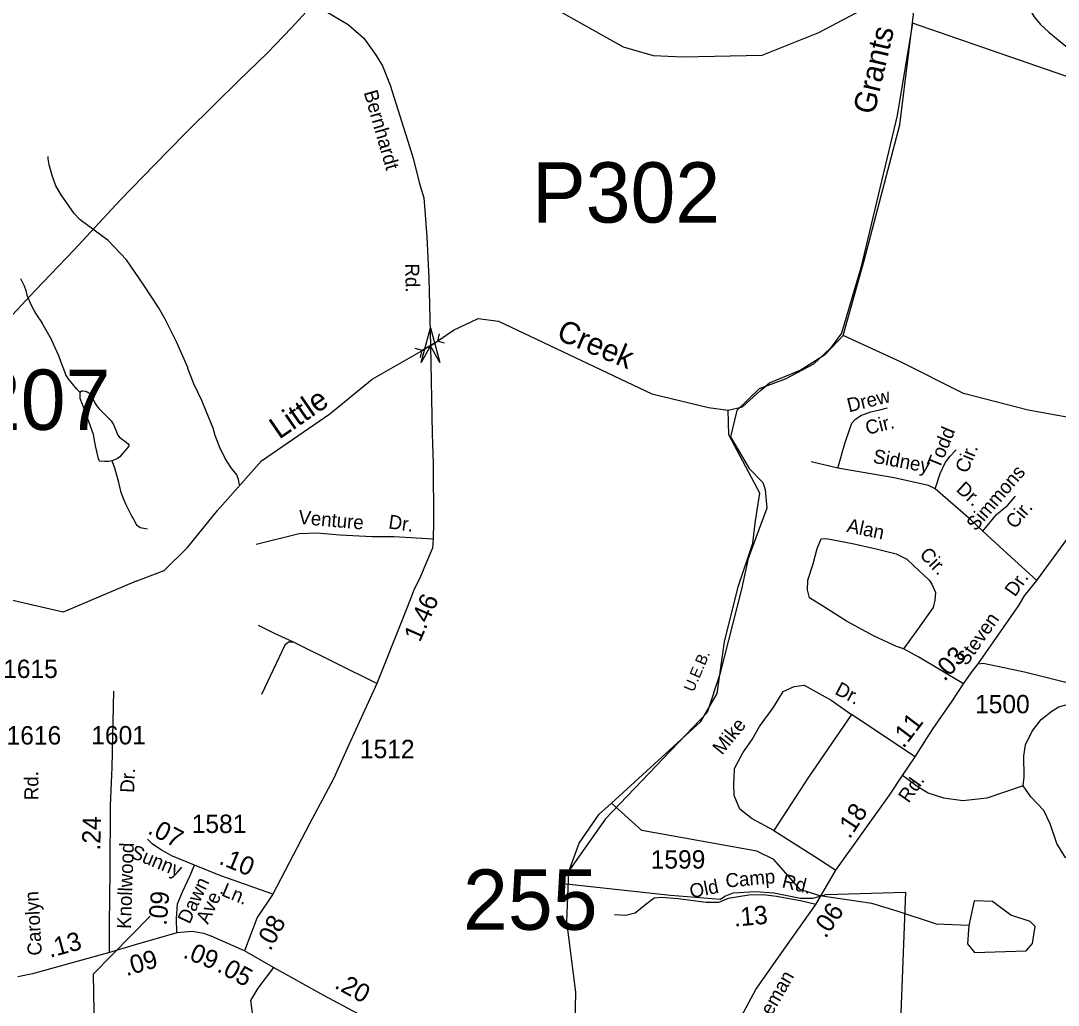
# Model space of a CAD drawing. Extents: x 1473865 to 1648260, y 639067 to 773536.
# Drawn here: x 1533398 to 1540456, y 683249 to 689946 of the extents above; entities that cross this region are included whole.
import ezdxf

# ---------------------------------------------------------------- set-up
doc = ezdxf.new("R2010")
doc.units = 0
for name, color, linetype in [('Exist Boundary Political City Limit New', 7, 'Continuous'), ('Exist Boundary Political Urban Extension UEB Label', 7, 'Continuous'), ('Exist Hydrographic Creek Single Shore', 7, 'Continuous'), ('Exist Hydrographic Creek Single Shore Label', 7, 'Continuous'), ('Exist Hydrographic Misc Water Feature', 7, 'Continuous'), ('Exist Hydrographic Pond Under 1500 Sq Ft', 7, 'Continuous'), ('Exist Road Non-System Type 51', 7, 'Continuous'), ('Exist Road Non-System Type 51 Label', 7, 'Continuous'), ('Exist Road Secondary Mileage Hundredths English Label', 7, 'Continuous'), ('Exist Road Secondary Structure Pipe Attributed CELL', 7, 'Continuous'), ('Exist Road Secondary Structure Pipe CELL', 7, 'Continuous'), ('Exist Road Secondary Structure Pipe Number Label', 7, 'Continuous'), ('Exist Road Secondary Structure Standard Bridge Number Label', 7, 'Continuous'), ('Exist Road Secondary Type 51 Attributed', 7, 'Continuous'), ('Exist Road Secondary Type 51 Label', 7, 'Continuous'), ('Exist Road Secondary Type 51 Number Label', 7, 'Continuous'), ('Exist Utilities Electrical Transmission Line', 7, 'Continuous'), ('Map Preparation Boundary City Limit Buffer Line', 7, 'Continuous')]:
    doc.layers.add(name, color=color, linetype=linetype)

msp = doc.modelspace()

# ---------------------------------------------------------------- linework, layer by layer
at = {"layer": 'Exist Boundary Political City Limit New'}
msp.add_lwpolyline([(1541581.5, 689196.8), (1539464.2, 689928.7), (1539359.4, 689302.1), (1539113.5, 688265.9), (1538981.8, 687821.6), (1538907.2, 687718.6), (1538789.8, 687609.9), (1538598.6, 687507.9), (1538421.6, 687441.7), (1538269.5, 687293.6), (1538226.6, 687116.3), (1538354.1, 686899.7), (1538446.2, 686806), (1538461.1, 686757), (1538473, 686630.4), (1538347.2, 686286.9), (1538300.5, 686079.1), (1538153, 685501.1), (1538067.6, 685241.1), (1537376.2, 684516.6), (1537067.4, 684079.4), (1537817.2, 683997.5), (1538158.2, 683970.6), (1538187.4, 683991.3), (1538244.6, 684014.2), (1538397, 684023.6), (1538520.1, 684014.6), (1538703.1, 683976.6), (1538787, 683977.1), (1538876.8, 684003.6), (1539416.6, 684017.8), (1539364.2, 682667.6)], dxfattribs=at)
at = {"layer": 'Exist Hydrographic Creek Single Shore'}
for points in [[(1538210.5, 687297.6), (1538307.2, 687320.4), (1538429.4, 687431.3), (1538492, 687482.5), (1538699.5, 687567.9), (1538872.9, 687678.9), (1538992.3, 687804.1), (1539134.5, 688314.4), (1539377.6, 689237.9), (1539501.1, 690228.5)], [(1539324.5, 690129.1), (1538825.5, 689863.4), (1538439.4, 689710.4), (1537902.2, 689697.3), (1537702.3, 689706), (1537498.9, 689765.2), (1537012.2, 690038.3)], [(1534181.8, 686133.3), (1534372.2, 686205.7), (1534532.7, 686362.3), (1534735.4, 686614.4), (1535036.4, 686952.8), (1535499.4, 687271.7), (1535787.4, 687508.8), (1536185.8, 687735), (1536342.4, 687842.2), (1536509.4, 687920.3), (1536648.7, 687903.2), (1537692.1, 687408.1), (1538076.4, 687314.9), (1538210.5, 687297.6)], [(1538277.9, 686095), (1538379.1, 686393), (1538397.4, 686543.6), (1538426.4, 686733.4), (1538215.4, 687128.3), (1538210.5, 687297.6)], [(1534181.8, 686133.3), (1533686.7, 685922.6), (1532976.7, 686086.8), (1532630.3, 686038.8), (1532554.7, 686010), (1532382, 685983.6), (1532258.2, 686008.2), (1532111.7, 686056.7)], [(1537417.4, 684623.4), (1538023.6, 685179.3), (1538134.7, 685370.7), (1538185.4, 685720.7), (1538277.9, 686095)], [(1537169.4, 683128.3), (1537173.2, 683337.9), (1537113.4, 683818.8), (1537126.4, 684159.9), (1537196.4, 684352.2), (1537333.4, 684549.6), (1537417.4, 684623.4)]]:
    msp.add_lwpolyline(points, dxfattribs=at)
at = {"layer": 'Exist Hydrographic Misc Water Feature'}
for points in [[(1539556.1, 690420.3), (1539628.1, 690345.4), (1539655.8, 690328.9), (1539735.8, 690325.3), (1539898.9, 690278), (1539958.7, 690268.8), (1540018.1, 690237.6), (1540108.9, 690171.7), (1540187.4, 690098.2), (1540265.8, 690016.6), (1540292.8, 689972.4), (1540334.7, 689921.3), (1540391, 689868.2), (1540532.8, 689751.3), (1540588, 689708.3), (1540746.4, 689625.1), (1540791.9, 689594.3), (1540861.1, 689558.8), (1540904.8, 689541.9), (1541103.5, 689473.9), (1541159.2, 689456.8), (1541230.8, 689437.3)], [(1534886, 686788.6), (1534878.6, 686825.5), (1534867.2, 686857.7), (1534828.2, 686904.5), (1534789.4, 686969.3), (1534760.5, 687023.8), (1534754.7, 687035.9), (1534720.4, 687124.6), (1534706.3, 687173.7), (1534659.6, 687289.7), (1534629.1, 687362.3), (1534602.1, 687418.9), (1534575.2, 687475.4), (1534533.2, 687580.2), (1534533.4, 687588.2), (1534456.7, 687761.7), (1534426, 687826.2), (1534379.7, 687915.1), (1534335.2, 687996), (1534234.8, 688148.2), (1534117.6, 688320.3), (1533992.1, 688450.7), (1533800.8, 688590.6), (1533761.6, 688635.3), (1533672, 688761.1), (1533637.2, 688823.8), (1533622, 688862.1), (1533614.5, 688886.2), (1533592, 688966.6), (1533584.7, 689006.7), (1533585, 689022.7)], [(1533396.9, 688192.9), (1533419.9, 688142.5), (1533431.3, 688110.3), (1533438.6, 688078.2), (1533469.2, 688011.8), (1533500.6, 687953.2), (1533543, 687888.1)], [(1533801.6, 687417.2), (1533780, 687440.4), (1533720.8, 687512.8), (1533712.8, 687524), (1533705.4, 687536.6), (1533696.9, 687556.8), (1533685.7, 687587.4), (1533677.9, 687610.3), (1533655.7, 687666.1), (1533621.4, 687746.2), (1533611.6, 687767.8), (1533597.8, 687792.5), (1533543, 687888.1)], [(1542058.3, 686009.4), (1542053.5, 686243.3), (1542021.5, 686335.9), (1541357.4, 687097.6), (1541118.5, 687240.4), (1540701.5, 687216), (1540252.4, 687297.3), (1539812.5, 687411.1), (1539382.5, 687626.6), (1538992.3, 687804.1)], [(1534016.9, 686952.8), (1533996.8, 686948.4), (1533967.8, 686948.4), (1533936.1, 686949.1), (1533930.7, 686954), (1533926, 686966.5), (1533909.1, 687044.9), (1533901.5, 687080.3), (1533892.9, 687132.2), (1533834.3, 687293.6), (1533801.5, 687375.7), (1533801.6, 687417.2)], [(1533801.6, 687417.2), (1533805.9, 687423.9), (1533810.8, 687428), (1533819.1, 687429.2), (1533835, 687426.8), (1533850.1, 687420.9), (1533860.2, 687413.8), (1533871.8, 687404.6), (1533877.9, 687395.4), (1533889.1, 687374.5), (1533896.4, 687359.1), (1533905, 687343.1), (1533913.6, 687328.4), (1533919.7, 687318.6), (1533928.5, 687308.7), (1533946.7, 687289.7), (1533984, 687254.4), (1533997.5, 687241), (1534012.3, 687223.4), (1534020.4, 687212.9), (1534025.7, 687203.8), (1534032.3, 687189.2), (1534048.7, 687149.5), (1534053.3, 687137), (1534058.6, 687127.2), (1534068, 687116.6), (1534081.6, 687104.6), (1534106.1, 687086.8), (1534129.1, 687068.3), (1534133.9, 687061.3), (1534132.9, 687054.4), (1534123, 687040.8), (1534091.8, 687003.6), (1534071.3, 686980.6), (1534055.9, 686968.5), (1534042.6, 686960.5), (1534029.4, 686956), (1534016.9, 686952.8)], [(1534016.9, 686952.8), (1534026.3, 686929.1), (1534034.4, 686905.8), (1534042.5, 686880.5), (1534061.5, 686807.4), (1534069.4, 686775.5), (1534076, 686747), (1534084.8, 686720.3), (1534096, 686691), (1534112.4, 686656.3), (1534154.4, 686573.4), (1534164.5, 686554.7), (1534185.6, 686517.9), (1534209.6, 686498.8), (1534260, 686490.2)], [(1539848, 683791.8), (1539627.4, 683801.4), (1539360.5, 683889.3), (1539188.5, 683942), (1538833.4, 683994.2), (1538700.4, 684036.2), (1538520.3, 684240.1), (1538404.4, 684298.2), (1537623.3, 684438.7), (1537417.4, 684623.4)]]:
    msp.add_lwpolyline(points, dxfattribs=at)
at = {"layer": 'Exist Hydrographic Pond Under 1500 Sq Ft'}
msp.add_lwpolyline([(1539848, 683791.8), (1539838, 683667.3), (1539887, 683607.2), (1540237, 683619.8), (1540280, 683668.2), (1540298, 683786), (1540265, 683819.5), (1540132.9, 683861.6), (1540009, 683956), (1539884, 683958.5), (1539848, 683791.8)], dxfattribs=at)
at = {"layer": 'Exist Road Non-System Type 51'}
for p, q in [((1538957.2, 686902.6), (1538774.5, 686944.6)), ((1534018.5, 684867.1), (1534030.6, 685386.2)), ((1539481.9, 684939), (1539049.9, 685227.2))]:
    msp.add_line(p, q, dxfattribs=at)
for points in [[(1538957.2, 686902.6), (1539004.1, 687069.1), (1539034.8, 687162.9), (1539052.5, 687208.2), (1539075.2, 687234.1), (1539112.3, 687261.6), (1539180.2, 687285.8), (1539241.7, 687298.8), (1539293.4, 687313.3)], [(1539619.2, 686762.9), (1539653.2, 686866.4), (1539687.1, 686939.1), (1539719.4, 686982.8), (1539762.6, 687027.9)], [(1540310.6, 686139.3), (1540084.3, 686345.2), (1539941.8, 686473.7), (1539860.9, 686551.1), (1539619.2, 686762.9), (1539572.4, 686785.5), (1539340.3, 686836.3), (1538957.2, 686902.6)], [(1539941.8, 686473.7), (1540035.2, 686587.7), (1540113.2, 686650), (1540165.6, 686711.6)], [(1540310.6, 686139.3), (1540589.8, 686520.4), (1540699.3, 686552.8), (1540886, 686542.9)], [(1534999.1, 686385.9), (1535291.8, 686458.1), (1535412.4, 686463), (1535567.3, 686449.3), (1535789.2, 686438.3), (1535936.9, 686437.6), (1536203.4, 686421.6)], [(1538816.3, 686355.9), (1538842.2, 686421.3), (1538876.3, 686424.8), (1539055.7, 686390), (1539217.3, 686354.7), (1539352.5, 686319.4), (1539426, 686284.1), (1539473, 686237.1), (1539575.9, 686142.9), (1539584.1, 686130.8)], [(1539403.8, 685672.5), (1539356.1, 685689.4), (1539202.6, 685760.5), (1539014.6, 685862.1), (1538865.5, 685958.1), (1538764.7, 686019.4), (1538750, 686075.3), (1538753, 686140), (1538788.2, 686251.8), (1538816.3, 686355.9)], [(1539584.1, 686130.8), (1539598.4, 686109.6), (1539620.7, 686056.6), (1539617, 686004.7), (1539605.3, 685954.7), (1539487.7, 685790), (1539403.8, 685672.5)], [(1539910.1, 685572.4), (1540186.7, 685967.6), (1540227.2, 686033.2), (1540310.6, 686139.3)], [(1535252.9, 685718.5), (1535119.4, 685781.2), (1535015, 685831.3)], [(1535252.9, 685718.5), (1535219.6, 685718.5), (1535194.5, 685697.6), (1535035.9, 685363.4)], [(1535820.7, 685438.6), (1535252.9, 685718.5)], [(1539810.9, 685434.6), (1539508.1, 685617), (1539403.8, 685672.5)], [(1538373.9, 685056.6), (1538423.9, 685144.9), (1538520.9, 685280.2), (1538585.5, 685383.1), (1538659, 685418.4), (1538726.6, 685427.3), (1538910.2, 685324.4), (1539049.9, 685227.2)], [(1539049.9, 685227.2), (1538756, 684800.7), (1538520.9, 684438.9)], [(1540218.2, 684740.8), (1540223.5, 684802.7), (1540222.2, 684946.8), (1540233.5, 685020.4), (1540279.4, 685113.5), (1540338.8, 685192.4), (1540413.9, 685252.9), (1540460.4, 685280.2), (1540524.6, 685296.9), (1540588.2, 685293.4), (1540672.2, 685276.1)], [(1540672.2, 685276.1), (1540803.5, 685235.6), (1540966.8, 685196.5), (1541058.3, 685160.6), (1541103.3, 685119.9), (1541126.4, 685075.4), (1541141, 684995.1), (1541113.3, 684803.8), (1540972.1, 684310.6), (1540932.9, 684241.3), (1540885.9, 684194.2), (1540827.3, 684163.4), (1540751.2, 684154.7), (1540662.1, 684171.1), (1540578.2, 684204.1), (1540503.2, 684257.4), (1540446.8, 684348.6), (1540401.5, 684483.4), (1540357.1, 684574.3), (1540268.9, 684665.9), (1540218.2, 684740.8)], [(1538520.9, 684438.9), (1538373.9, 684518.3), (1538289.7, 684584), (1538252.2, 684676.8), (1538248.3, 684757.5), (1538251.3, 684795.4), (1538253.4, 684859.5), (1538309.3, 684965.4), (1538373.9, 685056.6)], [(1540218.2, 684740.8), (1539970.8, 684657.5), (1539806.4, 684640.6), (1539678.7, 684657.2), (1539571.5, 684691.2), (1539496.2, 684736.5), (1539396.7, 684812.5)], [(1538520.9, 684438.9), (1538825.1, 684245.4), (1538941.8, 684167.2)], [(1538120.4, 683948.4), (1538061.6, 683948.1), (1537870, 683973.8), (1537754.3, 683981.9), (1537706.2, 683976.9), (1537649.3, 683934), (1537578.3, 683875.4), (1537513.9, 683858.7), (1537436, 683864.1)]]:
    msp.add_lwpolyline(points, dxfattribs=at)
at = {"layer": 'Exist Road Secondary Structure Pipe Attributed CELL'}
msp.add_lwpolyline([(1536122.7, 687621.4), (1536185.8, 687856.9), (1536248.9, 687621.4), (1536185.8, 687735)], close=True, dxfattribs=at)
at = {"layer": 'Exist Road Secondary Structure Pipe CELL'}
for p, q in [((1536243.3, 687816.6), (1536232.1, 687767.1)), ((1536079.1, 687719.5), (1536128, 687705.6)), ((1536116.7, 687656.1), (1536128, 687705.6)), ((1536128, 687705.6), (1536232.1, 687767.1)), ((1536280.9, 687753.2), (1536232.1, 687767.1))]:
    msp.add_line(p, q, dxfattribs=at)
at = {"layer": 'Exist Road Secondary Type 51 Attributed'}
msp.add_line((1538806.3, 683935.4), (1538941.8, 684167.2), dxfattribs=at)
for points in [[(1535476, 690008), (1535625.4, 689920), (1535731, 689828), (1535776.6, 689763.1), (1535816.6, 689710.2), (1535859.6, 689639.5), (1535911.8, 689507.1), (1536067.3, 689011.9), (1536108, 688844.8), (1536140.5, 688740.2), (1536149.6, 688626.6), (1536161.4, 688476.5), (1536173.1, 688195.6), (1536185.8, 687735), (1536196, 687136.6), (1536203.9, 686931.5), (1536205.4, 686538.2), (1536203.4, 686421.6), (1536198.2, 686357.4), (1536182.8, 686321.5), (1536111, 686149.4), (1536073.9, 686079.9), (1536049.9, 686014.3), (1535995.5, 685874.7), (1535820.7, 685438.6), (1535628.7, 685021.3), (1535524.4, 684788.8), (1535362.5, 684483.9), (1535112.7, 684005.7)], [(1539810.9, 685434.6), (1539863.8, 685511.1), (1539910.1, 685572.4)], [(1539910.1, 685572.4), (1539944.1, 685575.9), (1540042.2, 685556), (1540227.1, 685516.6), (1540517.6, 685445.1), (1540712.6, 685393.3), (1540923.6, 685337.4), (1541450.4, 685185), (1542508.8, 684902.8), (1543003, 684782.4), (1543077.2, 684758.9), (1543365.4, 684675.1), (1543445.8, 684610.7), (1543511.9, 684514.2), (1543533.4, 684442.6), (1543520.7, 684214.6), (1543520.7, 684171.6), (1543522.9, 684129.7), (1543590.6, 684070.7), (1543671, 684020.6), (1543826.3, 683941), (1544024.1, 683834.1), (1544410.1, 683619.5)], [(1539481.9, 684939), (1539559.1, 685060.4), (1539604.4, 685131.5), (1539734.7, 685318.4), (1539810.9, 685434.6)], [(1538941.8, 684167.2), (1539308.5, 684677.2), (1539396.7, 684812.5), (1539481.9, 684939)], [(1534001.4, 683608.6), (1534001.4, 683801.7), (1534005.5, 684161.5), (1534009.2, 684605.9), (1534016.4, 684815.9), (1534018.5, 684867.1)], [(1534580.7, 684202.4), (1534431.1, 684264.2), (1534355.2, 684303.4), (1534291.5, 684346.1), (1534260.4, 684379.4)], [(1534459.1, 683741), (1534456.4, 683840.3), (1534464.7, 683939.5), (1534500.5, 684025.3), (1534548.6, 684128.4), (1534580.7, 684202.4)], [(1535112.7, 684005.7), (1534758, 684130.1), (1534580.7, 684202.4)], [(1535112.7, 684005.7), (1535007.1, 683846.2), (1534919.6, 683619.7)], [(1538806.3, 683935.4), (1538703.4, 683959), (1538538.8, 683988.4), (1538447.7, 684000.2), (1538350.7, 683997.2), (1538209.4, 683976.1), (1538145.6, 683948.6), (1538120.4, 683948.4)], [(1538295.5, 681789.5), (1538291.2, 682002.1), (1538233.4, 682644.9), (1538233.7, 682767), (1538233.6, 682830.3), (1538242.4, 682956.8), (1538257.1, 683062.7), (1538301.2, 683174.5), (1538398.2, 683356.8), (1538565, 683592.3), (1538806.3, 683935.4)], [(1534919.6, 683619.7), (1534694, 683719), (1534644.3, 683738.1), (1534562.7, 683750.1), (1534459.1, 683741)], [(1534459.1, 683741), (1534177, 683659.2), (1534001.4, 683608.6)], [(1534001.4, 683608.6), (1533747.7, 683536.9), (1533477.4, 683463.1), (1533378.1, 683442.2)], [(1535118.2, 683506.6), (1534919.6, 683619.7)], [(1535118.2, 683506.6), (1535011.3, 683364.5), (1534961.6, 683282.2), (1535006.5, 682952.4), (1535034.1, 682625.6), (1535056.1, 682479.5), (1535058.9, 682399.5), (1535056.1, 682333.3), (1535025.8, 682254.7), (1534876.9, 682007.9), (1534710.1, 681747.3), (1534638.4, 681569.5)], [(1536012.4, 683013.4), (1535874, 683099.4), (1535688.1, 683194.2), (1535458.7, 683316.6), (1535118.2, 683506.6)]]:
    msp.add_lwpolyline(points, dxfattribs=at)
at = {"layer": 'Exist Road Secondary Type 51 Number Label'}
msp.add_lwpolyline([(1534277.1, 683854.1), (1533891.1, 683459.7), (1533896.6, 683082)], dxfattribs=at)
at = {"layer": 'Exist Utilities Electrical Transmission Line'}
msp.add_lwpolyline([(1535364.3, 690033.2), (1535240.1, 689897.2), (1535077.2, 689728), (1534875.8, 689535.4), (1534725.3, 689385.7), (1534515.9, 689179.2), (1534308.2, 688964.7), (1534074.1, 688724.5), (1533758.3, 688385.9), (1533497.6, 688112.2), (1533243, 687842.4), (1533037.2, 687617.9), (1532843.5, 687399.1), (1532686.7, 687225.6), (1532532, 687066.2), (1532273.4, 686804.5), (1532043.4, 686562.2), (1531841.9, 686355.6), (1531660.6, 686167.9)], dxfattribs=at)
at = {"layer": 'Map Preparation Boundary City Limit Buffer Line'}
msp.add_lwpolyline([(1541581.5, 689196.8), (1539464.2, 689928.7), (1539359.4, 689302.1), (1539113.5, 688265.9), (1538981.8, 687821.6), (1538907.2, 687718.6), (1538789.8, 687609.9), (1538598.6, 687507.9), (1538421.6, 687441.7), (1538269.5, 687293.6), (1538226.6, 687116.3), (1538354.1, 686899.7), (1538446.2, 686806), (1538461.1, 686757), (1538473, 686630.4), (1538347.2, 686286.9), (1538300.5, 686079.1), (1538153, 685501.1), (1538067.6, 685241.1), (1537376.2, 684516.6), (1537067.4, 684079.4), (1537817.2, 683997.5), (1538158.2, 683970.6), (1538187.4, 683991.3), (1538244.6, 684014.2), (1538397, 684023.6), (1538520.1, 684014.6), (1538703.1, 683976.6), (1538787, 683977.1), (1538876.8, 684003.6), (1539416.6, 684017.8), (1539364.2, 682667.6)], dxfattribs=at)

# ---------------------------------------------------------------- texts
at = {"layer": 'Exist Boundary Political Urban Extension UEB Label'}
msp.add_text('U.E.B.', height=75.46, rotation=66.81139, dxfattribs=at).set_placement((1537974.3, 685375.2))
at = {"layer": 'Exist Hydrographic Creek Single Shore Label'}
for s, rotation, p in [('Grants', 76.90179, (1539204.2, 689302)), ('Creek', 337.24358, (1537034.8, 687781.5)), ('Little', 34.558, (1535155.9, 687094.9))]:
    msp.add_text(s, height=150, rotation=rotation, dxfattribs=at).set_placement(p)
at = {"layer": 'Exist Road Non-System Type 51 Label'}
for s, rotation, p in [('Drew', 13.92718, (1539032.4, 687281.9)), ('Cir.', 13.92718, (1539156.8, 687128.4)), ('Todd', 67.71616, (1539647.2, 686890.8)), ('Sidney', 349.62495, (1539190.7, 686939.7)), ('Cir.', 67.71616, (1539838.1, 686862)), ('Simmons', 49.56278, (1539894.4, 686469.1)), ('Dr.', 317.56944, (1539755.5, 686750.9)), ('Cir.', 49.56278, (1540160.7, 686483.4)), ('Venture', 354.93524, (1535283.8, 686523.8)), ('Dr.', 351.83573, (1535895.3, 686493.3)), ('Alan', 347.95247, (1539012.1, 686469.5)), ('Cir.', 313.47297, (1539506.5, 686309.8)), ('Dr.', 55.00078, (1540161.8, 686022.1)), ('Steven', 55.02104, (1539832.3, 685553.1)), ('Dr.', 332.32727, (1538929.9, 685369.7)), ('Mike', 51.12017, (1538169.1, 684946))]:
    msp.add_text(s, height=95, rotation=rotation, dxfattribs=at).set_placement(p)
at = {"layer": 'Exist Road Secondary Mileage Hundredths English Label'}
for s, rotation, p in [('1.46', 66.31191, (1536113.5, 685714)), ('.03', 47.61265, (1539682.3, 685447.4)), ('.11', 52.64274, (1539403.2, 684991.4)), ('.18', 56.64511, (1539036.5, 684374.9)), ('.24', 88.61911, (1533938.2, 684300.4)), ('.07', 332.70018, (1534254.4, 684421.3)), ('.10', 337.51404, (1534739.1, 684213.4)), ('.09', 85.23636, (1534389.4, 683788.7)), ('.13', 5.18333, (1538252.6, 683783.5)), ('.06', 56.05228, (1538873.2, 683698.6)), ('.08', 62.11029, (1535095.7, 683613.1)), ('.13', 15.13964, (1533596.7, 683571.8)), ('.09', 16.17329, (1534116.3, 683446.4)), ('.09', 338.23911, (1534494.9, 683575.4)), ('.05', 331.14211, (1534725.7, 683482.9)), ('.20', 331.34278, (1535525.6, 683370.6))]:
    msp.add_text(s, height=125, rotation=rotation, dxfattribs=at).set_placement(p)
at = {"layer": 'Exist Road Secondary Structure Pipe Number Label'}
msp.add_text('P302', height=410.1, dxfattribs=at).set_placement((1536875.3, 688572.7))
at = {"layer": 'Exist Road Secondary Structure Standard Bridge Number Label'}
for s, p in [('207', (1533092.4, 687162.9)), ('255', (1536406.6, 683762.6))]:
    msp.add_text(s, height=410.1, dxfattribs=at).set_placement(p)
at = {"layer": 'Exist Road Secondary Type 51 Label'}
for s, rotation, p in [('Bernhardt', 286.05235, (1535730.2, 689458.9)), ('Rd.', 271.08263, (1536012.8, 688293.9)), ('Rd.', 90.18496, (1533517.6, 684644.3)), ('Dr.', 87.09678, (1534168.1, 684692.5)), ('Rd.', 55.02104, (1539438, 684619.4)), ('Knollwood', 87.94674, (1534146.4, 683767.5)), ('Sunny', 337.54143, (1534137.7, 684256.2)), ('Dawn', 64.98341, (1534545.9, 683796.4)), ('Old', 11.04415, (1537957.8, 683976.8)), ('Camp', 5.18333, (1538196.5, 684049.3)), ('Rd.', 346.02709, (1538571, 684052.9)), ('Ln.', 337.51404, (1534757.2, 683997.4)), ('Carolyn', 93.23359, (1533541.8, 683590)), ('Ave.', 64.98341, (1534670.9, 683795.2)), ('Roseman', 60.34893, (1538394, 682976.4))]:
    msp.add_text(s, height=95, rotation=rotation, dxfattribs=at).set_placement(p)
at = {"layer": 'Exist Road Secondary Type 51 Number Label'}
for s, p in [('1615', (1533277.8, 685475.1)), ('1500', (1539889.9, 685235.3)), ('1616', (1533301.1, 685022.8)), ('1601', (1533877.3, 685023.6)), ('1512', (1535705.1, 684929.7)), ('1581', (1534560.8, 684421)), ('1599', (1537683.3, 684178.8))]:
    msp.add_text(s, height=125, dxfattribs=at).set_placement(p)

doc.saveas('drawing.dxf')
